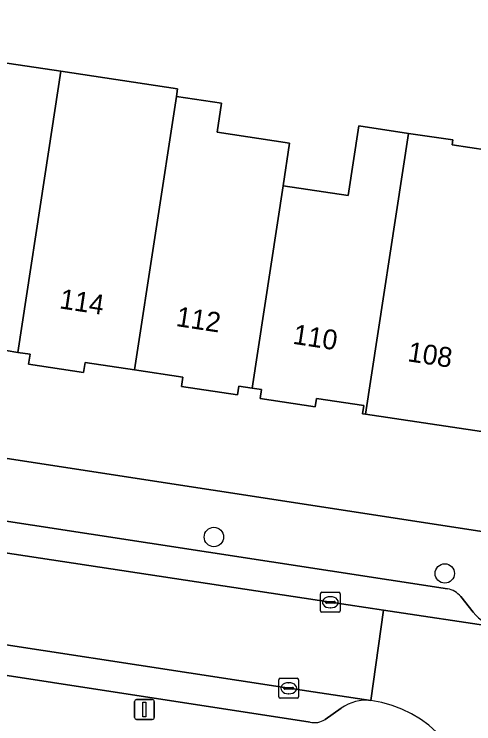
# Model space of a CAD drawing. Extents: x 161483 to 162250, y 379484 to 380833.
# Drawn here: x 161729.55 to 161752.71, y 380569.33 to 380605.11 of the extents above; entities that cross this region are included whole.
import ezdxf

# ---------------------------------------------------------------- set-up
doc = ezdxf.new("R2010")
doc.units = 0
for name, color, linetype in [('IMGEO_Boom', 7, 'Continuous'), ('IMGEO_Erf', 7, 'Continuous'), ('IMGEO_Kolk', 7, 'Continuous'), ('IMGEO_Lichtmast', 7, 'Continuous'), ('IMGEO_Pand', 7, 'Continuous'), ('IMGEO_Pand_nummerreeks', 7, 'Continuous'), ('IMGEO_Parkeervlak_open', 7, 'Continuous'), ('IMGEO_Rijbaan_lokaal_open', 7, 'Continuous'), ('IMGEO_Voetpad_open', 7, 'Continuous')]:
    doc.layers.add(name, color=color, linetype=linetype)

msp = doc.modelspace()

# ---------------------------------------------------------------- linework, layer by layer
at = {"layer": 'IMGEO_Boom'}
for centre in [(161739.612, 380578.747), (161751.249, 380576.91)]:
    msp.add_circle(centre, 0.489, dxfattribs=at)
at = {"layer": 'IMGEO_Erf'}
for points in [[(161684.141, 380632.376), (161683.425, 380627.743), (161680.38, 380605.802), (161680.26, 380605.833), (161679.923, 380603.696), (161679.803, 380603.707), (161679.209, 380599.887), (161687.051, 380598.715), (161687.633, 380602.612), (161692.578, 380601.873), (161693.597, 380601.721), (161691.87, 380590.21), (161699.267, 380589.1), (161699.623, 380591.473), (161710.946, 380589.774), (161710.382, 380586.016), (161711.341, 380585.872), (161711.262, 380585.528), (161724.808, 380583.386), (161754.33, 380578.833)], [(161726.109, 380603.096), (161731.896, 380602.231), (161737.778, 380601.351), (161737.719, 380600.964), (161740.001, 380600.622), (161739.782, 380599.16), (161743.428, 380598.604), (161743.1, 380596.454), (161746.383, 380595.963), (161746.908, 380599.475), (161749.417, 380599.1), (161751.654, 380598.765), (161751.618, 380598.528), (161755.186, 380597.979)], [(161753.105, 380584.064), (161747.257, 380584.939), (161747.101, 380584.962), (161747.164, 380585.382), (161744.785, 380585.738), (161744.721, 380585.309), (161741.944, 380585.724), (161742.012, 380586.18), (161741.544, 380586.25), (161740.866, 380586.351), (161740.8, 380585.909), (161737.983, 380586.33), (161738.054, 380586.806), (161735.616, 380587.17), (161733.122, 380587.543), (161733.047, 380587.045), (161730.269, 380587.46), (161730.345, 380587.963), (161729.733, 380588.055), (161729.143, 380588.143)]]:
    msp.add_lwpolyline(points, dxfattribs=at)
at = {"layer": 'IMGEO_Kolk'}
for p, q in [((161744.98, 380575.033), (161744.98, 380575.885)), ((161745.055, 380575.959), (161745.907, 380575.959)), ((161745.468, 380575.739), (161745.493, 380575.739)), ((161745.981, 380575.885), (161745.981, 380575.033)), ((161745.239, 380575.453), (161745.239, 380575.465)), ((161745.677, 380575.416), (161745.279, 380575.416)), ((161745.282, 380575.502), (161745.68, 380575.502)), ((161745.723, 380575.465), (161745.723, 380575.453)), ((161745.907, 380574.959), (161745.055, 380574.959)), ((161745.491, 380575.179), (161745.466, 380575.179)), ((161742.882, 380570.696), (161742.882, 380571.548)), ((161742.957, 380571.622), (161743.809, 380571.622)), ((161743.37, 380571.402), (161743.395, 380571.402)), ((161743.883, 380571.548), (161743.883, 380570.696)), ((161743.141, 380571.116), (161743.141, 380571.128)), ((161743.579, 380571.079), (161743.181, 380571.079)), ((161743.184, 380571.165), (161743.582, 380571.165)), ((161743.625, 380571.128), (161743.625, 380571.116)), ((161743.809, 380570.622), (161742.957, 380570.622)), ((161743.393, 380570.842), (161743.368, 380570.842))]:
    msp.add_line(p, q, dxfattribs=at)
for points in [[(161744.98, 380575.033), (161744.98, 380575.885)], [(161745.055, 380575.959), (161745.907, 380575.959)], [(161745.981, 380575.885), (161745.981, 380575.033)], [(161745.907, 380574.959), (161745.055, 380574.959)], [(161742.882, 380570.696), (161742.882, 380571.548)], [(161742.957, 380571.622), (161743.809, 380571.622)], [(161743.883, 380571.548), (161743.883, 380570.696)], [(161743.809, 380570.622), (161742.957, 380570.622)]]:
    msp.add_lwpolyline(points, dxfattribs=at)
for centre, radius, start, end in [((161745.057, 380575.883), 0.0765, 91.552, 178.448), ((161745.057, 380575.883), 0.0765, 91.552, 178.448), ((161745.905, 380575.883), 0.0765, 1.552, 88.448), ((161745.905, 380575.883), 0.0765, 1.552, 88.448), ((161745.279, 380575.462), 0.0403, 85.8775, 175.7526), ((161745.276, 380575.452), 0.0366, 178.938, 274.7102), ((161745.68, 380575.459), 0.043, 264.8664, 352.4533), ((161745.684, 380575.464), 0.0386, 1.7309, 96.639), ((161745.057, 380575.035), 0.0765, 181.552, 268.448), ((161745.057, 380575.035), 0.0765, 181.552, 268.448), ((161745.905, 380575.035), 0.0765, 271.552, 358.448), ((161745.905, 380575.035), 0.0765, 271.552, 358.448), ((161742.959, 380571.546), 0.0765, 91.552, 178.448), ((161742.959, 380571.546), 0.0765, 91.552, 178.448), ((161743.807, 380571.546), 0.0765, 1.552, 88.448), ((161743.807, 380571.546), 0.0765, 1.552, 88.448), ((161743.181, 380571.125), 0.0403, 85.8775, 175.7526), ((161743.178, 380571.115), 0.0366, 178.938, 274.7102), ((161743.582, 380571.122), 0.043, 264.8664, 352.4533), ((161743.586, 380571.127), 0.0386, 1.7309, 96.639), ((161742.959, 380570.698), 0.0765, 181.552, 268.448), ((161742.959, 380570.698), 0.0765, 181.552, 268.448), ((161743.807, 380570.698), 0.0765, 271.552, 358.448), ((161743.807, 380570.698), 0.0765, 271.552, 358.448)]:
    msp.add_arc(centre, radius, start, end, dxfattribs=at)
for centre, major_axis, ratio, start_param, end_param in [((161745.467, 380575.459), (-0.387, 0.002), 0.722429, 4.712389, 7.853982), ((161745.492, 380575.459), (-0.39, 0.002), 0.717154, 1.570796, 4.712389), ((161743.369, 380571.122), (-0.387, 0.002), 0.722429, 4.712389, 7.853982), ((161743.394, 380571.122), (-0.39, 0.002), 0.717154, 1.570796, 4.712389)]:
    msp.add_ellipse(centre, major_axis=major_axis, ratio=ratio, start_param=start_param, end_param=end_param, dxfattribs=at)
at = {"layer": 'IMGEO_Lichtmast'}
for p, q in [((161735.617, 380569.648), (161735.617, 380570.448)), ((161735.617, 380570.448), (161735.617, 380569.648)), ((161735.717, 380570.548), (161736.507, 380570.548)), ((161736.507, 380570.548), (161735.717, 380570.548)), ((161736.607, 380570.448), (161736.607, 380569.648)), ((161736.607, 380569.648), (161736.607, 380570.448)), ((161736.507, 380569.548), (161735.717, 380569.548)), ((161735.717, 380569.548), (161736.507, 380569.548))]:
    msp.add_line(p, q, dxfattribs=at)
msp.add_lwpolyline([(161736.037, 380570.423), (161736.187, 380570.423), (161736.187, 380569.673), (161736.037, 380569.673), (161736.037, 380570.423)], dxfattribs=at)
for centre, start, end in [((161735.717, 380570.448), 90, 180), ((161735.717, 380570.448), 90, 180), ((161736.507, 380570.448), 0, 90), ((161736.507, 380570.448), 360, 90), ((161735.717, 380569.648), 180, 270), ((161735.717, 380569.648), 180, 270), ((161736.507, 380569.648), 270, 0), ((161736.507, 380569.648), 270, 0)]:
    msp.add_arc(centre, 0.1, start, end, dxfattribs=at)
at = {"layer": 'IMGEO_Pand'}
for points in [[(161731.292, 380598.274), (161731.896, 380602.231), (161726.109, 380603.096), (161726.052, 380602.721), (161723.951, 380588.939), (161726.399, 380588.573), (161726.325, 380588.079), (161729.072, 380587.669), (161729.143, 380588.143), (161729.733, 380588.055)], [(161737.719, 380600.964), (161737.778, 380601.351), (161731.896, 380602.231), (161731.292, 380598.274), (161729.733, 380588.055), (161730.345, 380587.963), (161730.269, 380587.46), (161733.047, 380587.045), (161733.122, 380587.543), (161735.616, 380587.17)], [(161743.1, 380596.454), (161743.428, 380598.604), (161739.782, 380599.16), (161740.001, 380600.622), (161737.719, 380600.964), (161735.616, 380587.17), (161738.054, 380586.806), (161737.983, 380586.33), (161740.8, 380585.909), (161740.866, 380586.351), (161741.544, 380586.25)], [(161749.417, 380599.1), (161746.908, 380599.475), (161746.383, 380595.963), (161743.1, 380596.454), (161741.544, 380586.25), (161742.012, 380586.18), (161741.944, 380585.724), (161744.721, 380585.309), (161744.785, 380585.738), (161747.164, 380585.382), (161747.101, 380584.962), (161747.257, 380584.939)], [(161749.417, 380599.1), (161747.257, 380584.939), (161753.105, 380584.064), (161753.319, 380585.498), (161753.745, 380585.435), (161754.154, 380588.174), (161753.729, 380588.238), (161753.844, 380589.01), (161754.686, 380594.639), (161755.186, 380597.979), (161751.618, 380598.528), (161751.654, 380598.765)]]:
    msp.add_lwpolyline(points, close=True, dxfattribs=at)
at = {"layer": 'IMGEO_Parkeervlak_open'}
for points in [[(161751.383, 380576.136), (161706.575, 380583.016), (161683.607, 380586.497)], [(161680.794, 380585.397), (161684.371, 380584.84), (161706.209, 380581.535), (161727.091, 380578.257), (161745.481, 380575.457), (161748.16, 380575.062), (161753.997, 380574.189)], [(161747.528, 380570.507), (161743.383, 380571.123), (161723.434, 380574.186), (161705.458, 380576.935), (161703.396, 380577.269)], [(161752.674, 380574.955), (161752.054, 380575.75)], [(161705.711, 380575.377), (161744.456, 380569.416)], [(161745.212, 380569.553), (161746.034, 380570.113)]]:
    msp.add_lwpolyline(points, dxfattribs=at)
for centre, radius, start, end in [((161751.185, 380575.015), 1.138, 40.2052, 79.9746), ((161754.393, 380576.398), 2.244, 220.0127, 259.8467), ((161747.276, 380568.431), 2.091, 83.0889, 126.4586), ((161744.686, 380570.299), 0.912, 255.365, 305.178)]:
    msp.add_arc(centre, radius, start, end, dxfattribs=at)
at = {"layer": 'IMGEO_Rijbaan_lokaal_open'}
msp.add_lwpolyline([(161706.209, 380581.535), (161684.371, 380584.84), (161680.794, 380585.397), (161680.527, 380585.439), (161679.524, 380585.486), (161678.919, 380580.973), (161679.587, 380580.882), (161683.501, 380580.347), (161693.523, 380578.834), (161697.21, 380578.268), (161697.341, 380578.247), (161703.276, 380577.288), (161703.396, 380577.269), (161705.458, 380576.935), (161723.434, 380574.186), (161743.383, 380571.123), (161747.528, 380570.507), (161748.16, 380575.062), (161745.481, 380575.457), (161727.091, 380578.257)], close=True, dxfattribs=at)
msp.add_lwpolyline([(161764.938, 380572.469), (161761.935, 380572.937), (161753.997, 380574.189), (161748.16, 380575.062), (161747.528, 380570.507)], dxfattribs=at)
msp.add_arc((161746.694, 380564.557), 6.009, 0.8814, 82.0228, dxfattribs=at)
at = {"layer": 'IMGEO_Voetpad_open'}
for points in [[(161683.607, 380586.497), (161706.575, 380583.016), (161751.383, 380576.136)], [(162007.859, 380539.593), (162001.608, 380540.698), (162000, 380540.965), (161989.926, 380542.639), (161963.411, 380546.705), (161933.1, 380551.357), (161926.533, 380552.341), (161923.744, 380552.759), (161920.738, 380553.21), (161887.994, 380558.235), (161850.616, 380563.993), (161845.302, 380564.812), (161842.113, 380565.304), (161840.43, 380565.564), (161785.522, 380574.037), (161759.686, 380578.007), (161759.209, 380578.08), (161755.449, 380578.66), (161754.33, 380578.833), (161724.808, 380583.386), (161711.262, 380585.528)], [(161752.054, 380575.75), (161752.674, 380574.955)], [(161744.456, 380569.416), (161705.711, 380575.377)], [(161746.034, 380570.113), (161745.212, 380569.553)]]:
    msp.add_lwpolyline(points, dxfattribs=at)
for centre, radius, start, end in [((161751.185, 380575.015), 1.138, 40.2052, 79.9746), ((161754.393, 380576.398), 2.244, 220.0127, 259.8467), ((161747.276, 380568.431), 2.091, 83.0889, 126.4586), ((161746.694, 380564.557), 6.009, 0.8814, 82.0228), ((161744.686, 380570.299), 0.912, 255.365, 305.178)]:
    msp.add_arc(centre, radius, start, end, dxfattribs=at)

# ---------------------------------------------------------------- texts
at = {"layer": 'IMGEO_Pand_nummerreeks'}
for s, rotation, p in [('114', 351.3598, (161731.79, 380590.282)), ('112', 351.3598, (161737.664, 380589.389)), ('110', 351.3577, (161743.549, 380588.495)), ('108', 351.3577, (161749.338, 380587.614))]:
    msp.add_text(s, height=1, rotation=rotation, dxfattribs=at).set_placement(p)

doc.saveas('drawing.dxf')
